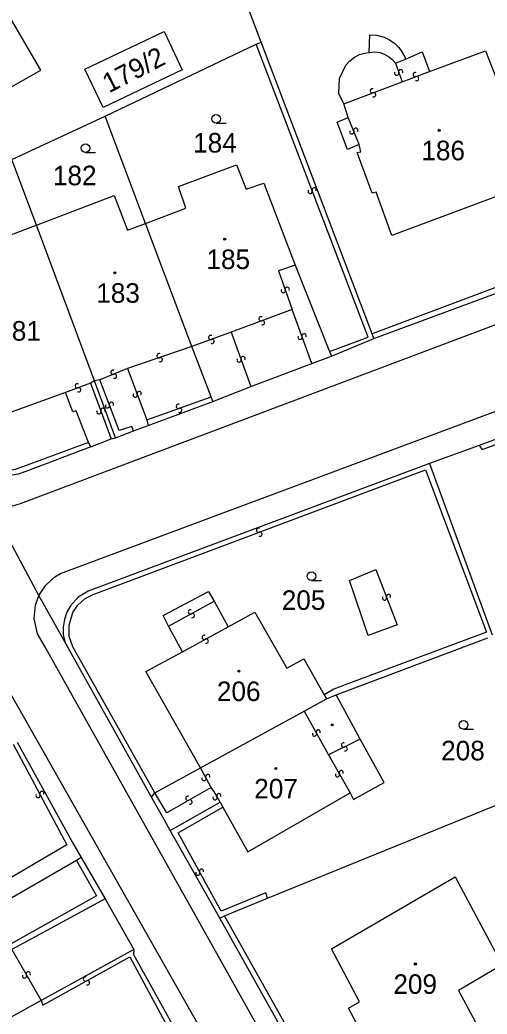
# Model space of a CAD drawing. Extents: x -600391 to -599491, y -1160176 to -1159402.
# Drawn here: x -600330.7 to -600290.1, y -1159747.5 to -1159661.1 of the extents above; entities that cross this region are included whole.
import ezdxf

# ---------------------------------------------------------------- set-up
doc = ezdxf.new("R2010")
doc.units = 0
for name, color, linetype in [('Level 1', 7, 'Continuous'), ('Level 13', 7, 'Continuous'), ('Level 3', 7, 'Continuous'), ('Level 4', 7, 'Continuous'), ('Level 5', 7, 'Continuous')]:
    doc.layers.add(name, color=color, linetype=linetype)

msp = doc.modelspace()

# ---------------------------------------------------------------- linework, layer by layer
at = {"layer": 'Level 1'}
for points in [[(-600309.71, -1159663.04), (-600318.61, -1159639.62)], [(-600331.95, -1159667.22), (-600328.87, -1159665.49), (-600331.63, -1159660.75), (-600334.57, -1159662.42)], [(-600318.15, -1159662.12), (-600316.59, -1159665.44), (-600323.46, -1159668.73), (-600325.03, -1159665.39), (-600318.15, -1159662.12)], [(-600310.15, -1159663.21), (-600309.71, -1159663.04)], [(-600300.06, -1159688.4), (-600309.71, -1159663.04)], [(-600300.33, -1159663.95), (-600300.28, -1159662.4), (-600299.68, -1159662.43), (-600299.03, -1159662.61), (-600298.56, -1159662.84), (-600298.11, -1159663.16), (-600297.75, -1159663.52), (-600297.48, -1159663.89), (-600297.24, -1159664.32), (-600297.16, -1159664.53)], [(-600323.27, -1159669.48), (-600310.15, -1159663.21)], [(-600302.54, -1159668.41), (-600302.95, -1159667.5), (-600302.92, -1159666.2), (-600302.35, -1159665.04), (-600302.01, -1159664.66), (-600301.6, -1159664.34), (-600301.17, -1159664.13), (-600300.7, -1159664), (-600300.33, -1159663.95)], [(-600295.07, -1159665.6), (-600290.21, -1159663.81), (-600288.63, -1159667.85), (-600288.34, -1159667.77), (-600286.92, -1159671.6), (-600287.33, -1159671.67), (-600285.93, -1159675.22), (-600298.35, -1159679.84), (-600299.72, -1159676.09), (-600300.06, -1159676.16), (-600301.38, -1159672.64), (-600301.05, -1159672.57), (-600301.2, -1159671.95)], [(-600297.16, -1159664.53), (-600295.71, -1159663.89), (-600295.07, -1159665.6)], [(-600302.14, -1159669.6), (-600302.54, -1159668.41)], [(-600331.38, -1159673.24), (-600323.27, -1159669.48)], [(-600319.78, -1159678.79), (-600323.27, -1159669.48)], [(-600301.2, -1159671.95), (-600302.21, -1159672.38), (-600303.12, -1159670), (-600302.14, -1159669.6)], [(-600329.25, -1159678.95), (-600331.38, -1159673.24)], [(-600319.78, -1159678.79), (-600316.27, -1159677.47), (-600316.89, -1159675.58), (-600311.87, -1159673.7), (-600311.02, -1159675.81), (-600309.47, -1159675.3), (-600306.76, -1159682.42)], [(-600329.25, -1159678.95), (-600322.5, -1159676.36), (-600321.34, -1159679.37), (-600319.78, -1159678.79)], [(-600299.92, -1159688.78), (-600272.12, -1159678.51)], [(-600326.73, -1159693.48), (-600332.42, -1159695.54), (-600333.67, -1159692.32), (-600334.69, -1159692.64), (-600336.97, -1159686.56), (-600335.96, -1159686.22), (-600337.51, -1159682.08), (-600329.64, -1159679.1), (-600329.25, -1159678.95)], [(-600324.2, -1159692.48), (-600329.25, -1159678.95)], [(-600315.75, -1159689.5), (-600319.78, -1159678.79)], [(-600306.76, -1159682.42), (-600303.77, -1159689.91)], [(-600303.6, -1159690.33), (-600299.92, -1159688.78)], [(-600299.92, -1159688.78), (-600300.06, -1159688.4)], [(-600314.07, -1159693.85), (-600315.75, -1159689.5)], [(-600303.77, -1159689.91), (-600303.6, -1159690.33)], [(-600305.31, -1159690.97), (-600303.6, -1159690.33)], [(-600310.6, -1159692.97), (-600305.31, -1159690.97)], [(-600322.39, -1159697.42), (-600324.2, -1159692.48)], [(-600313.91, -1159694.26), (-600310.6, -1159692.97)], [(-600324.73, -1159697.83), (-600325.79, -1159695.07), (-600326.07, -1159695.17), (-600326.73, -1159693.48)], [(-600319.54, -1159696.34), (-600313.91, -1159694.26)], [(-600313.91, -1159694.26), (-600314.07, -1159693.85)], [(-600283.34, -1159695.34), (-600290.76, -1159698.08)], [(-600322.39, -1159697.42), (-600320.81, -1159696.82)], [(-600320.81, -1159696.82), (-600319.54, -1159696.34)], [(-600324.51, -1159698.2), (-600322.74, -1159697.51)], [(-600322.74, -1159697.51), (-600322.39, -1159697.42)], [(-600324.51, -1159698.2), (-600330.17, -1159700.35), (-600330.84, -1159700.58), (-600331.53, -1159700.69), (-600332.65, -1159700.66), (-600333.77, -1159700.35), (-600334.65, -1159699.85), (-600335.58, -1159698.99)], [(-600324.51, -1159698.2), (-600324.73, -1159697.83)], [(-600290.76, -1159698.08), (-600295.08, -1159699.66)], [(-600295.08, -1159699.66), (-600324.76, -1159710.75), (-600325.61, -1159711.25), (-600326.3, -1159712.01), (-600326.61, -1159712.56), (-600326.8, -1159713.19), (-600326.93, -1159713.9), (-600326.93, -1159714.5), (-600326.77, -1159715.15)], [(-600295.08, -1159699.66), (-600289.65, -1159714.55)], [(-600329.03, -1159711.13), (-600333.16, -1159703.47)], [(-600326.77, -1159715.15), (-600329.03, -1159711.13)], [(-600317.76, -1159713.77), (-600318.23, -1159712.85), (-600314.28, -1159710.76), (-600313.81, -1159711.62)], [(-600313.81, -1159711.62), (-600312.59, -1159713.84)], [(-600312.59, -1159713.84), (-600310.26, -1159712.57), (-600307.47, -1159717.43), (-600306.02, -1159716.62), (-600304.24, -1159719.75)], [(-600316.55, -1159716), (-600317.76, -1159713.77)], [(-600303.21, -1159719.76), (-600290.02, -1159714.8)], [(-600319.25, -1159728.64), (-600326.77, -1159715.15)], [(-600314.98, -1159726.08), (-600319.73, -1159717.73), (-600316.55, -1159716)], [(-600305.98, -1159721.16), (-600304.03, -1159720.11)], [(-600304.24, -1159719.75), (-600304.03, -1159720.11)], [(-600304.03, -1159720.11), (-600303.21, -1159719.76)], [(-600301.1, -1159723.6), (-600303.21, -1159719.76)], [(-600314.98, -1159726.08), (-600305.98, -1159721.16)], [(-600301.99, -1159728.26), (-600301.69, -1159728.83), (-600299.03, -1159727.37), (-600301.1, -1159723.6)], [(-600330.91, -1159723.87), (-600326.12, -1159732.59), (-600325.37, -1159733.88)], [(-600318.95, -1159728.25), (-600314.98, -1159726.08)], [(-600309.17, -1159737.41), (-600285.09, -1159727.62)], [(-600319.25, -1159728.64), (-600318.95, -1159728.25)], [(-600317.61, -1159731.54), (-600318.16, -1159730.59), (-600319.25, -1159728.64)], [(-600313.05, -1159729.5), (-600310.86, -1159733.39), (-600301.99, -1159728.26)], [(-600317.61, -1159731.54), (-600313.29, -1159729.08)], [(-600313.29, -1159729.08), (-600313.05, -1159729.5)], [(-600313.32, -1159739.14), (-600317.61, -1159731.54)], [(-600325.37, -1159733.88), (-600325.77, -1159734.15)], [(-600325.37, -1159733.88), (-600323.27, -1159737.47)], [(-600325.77, -1159734.15), (-600345.23, -1159745.37), (-600351.06, -1159735.42)], [(-600299.17, -1159752.49), (-600302.11, -1159746.96), (-600301.17, -1159746.41), (-600303.61, -1159741.8), (-600292.85, -1159735.57), (-600288.77, -1159743.19), (-600292.56, -1159745.42), (-600290.03, -1159750.12), (-600292.55, -1159751.52), (-600292.72, -1159751.2)], [(-600312.91, -1159738.94), (-600309.17, -1159737.41)], [(-600323.27, -1159737.47), (-600331.38, -1159741.87)], [(-600323.27, -1159737.47), (-600320.77, -1159741.86)], [(-600313.32, -1159739.14), (-600312.91, -1159738.94)], [(-600301.19, -1159760.77), (-600313.32, -1159739.14)], [(-600320.77, -1159741.86), (-600328.85, -1159746.29)], [(-600320.77, -1159741.86), (-600320.81, -1159742.32), (-600317.3, -1159748.63), (-600316.77, -1159749.5)], [(-600328.85, -1159746.29), (-600350.68, -1159758.38)]]:
    msp.add_lwpolyline(points, dxfattribs=at)
at = {"layer": 'Level 13'}
for centre, start, end in [((-600297.933, -1159665.742), 146.96976, 19.55976), ((-600297.586, -1159665.619), 327.18421, 199.28221), ((-600296.333, -1159665.866), 57.71919, 289.81719), ((-600296.207, -1159666.213), 237.50474, 110.09474), ((-600300.064, -1159667.277), 58.11432, 290.21232), ((-600299.936, -1159667.622), 237.89987, 110.48987), ((-600301.842, -1159670.837), 149.17414, 21.27214), ((-600301.499, -1159670.702), 328.95969, 201.54969), ((-600305.453, -1159676.004), 148.30763, 20.40563), ((-600305.108, -1159675.875), 328.09317, 200.68317), ((-600307.793, -1159684.642), 147.01769, 19.60769), ((-600307.446, -1159684.519), 327.23215, 199.33015), ((-600309.724, -1159687.077), 57.60783, 290.19783), ((-600309.597, -1159687.423), 237.82228, 109.92028), ((-600314.103, -1159688.697), 57.32893, 289.91893), ((-600313.978, -1159689.044), 237.54339, 109.64138), ((-600306.334, -1159688.681), 147.21898, 19.31698), ((-600305.987, -1159688.558), 327.00453, 199.59453), ((-600318.599, -1159690.286), 56.08555, 288.67555), ((-600318.482, -1159690.635), 236.30001, 108.39801), ((-600311.633, -1159690.662), 147.14138, 19.73138), ((-600311.286, -1159690.539), 327.35584, 199.45384), ((-600322.597, -1159691.719), 58.79622, 291.38622), ((-600322.464, -1159692.062), 239.01068, 111.10867), ((-600325.702, -1159692.907), 57.22536, 289.81536), ((-600325.578, -1159693.254), 237.43982, 109.53782), ((-600320.317, -1159693.577), 327.94289, 200.04089), ((-600320.663, -1159693.704), 147.72843, 20.31843), ((-600323.813, -1159695.164), 147.59723, 20.18723), ((-600323.467, -1159695.037), 327.81169, 199.90969), ((-600323.073, -1159694.644), 148.18406, 20.28205), ((-600322.728, -1159694.515), 327.9696, 200.5596), ((-600316.921, -1159694.686), 57.18252, 289.28051), ((-600316.798, -1159695.033), 236.96806, 109.55806), ((-600309.943, -1159705.447), 57.90487, 290.00286), ((-600309.816, -1159705.793), 237.69041, 110.28041), ((-600298.992, -1159711.336), 148.2759, 20.8659), ((-600298.647, -1159711.205), 328.49036, 200.58835), ((-600315.867, -1159712.537), 65.93235, 298.03035), ((-600315.693, -1159712.862), 245.7179, 118.3079), ((-600314.657, -1159714.757), 65.98319, 298.08119), ((-600314.483, -1159715.082), 245.76874, 118.35874), ((-600305.081, -1159723.149), 156.49449, 29.08449), ((-600304.758, -1159722.971), 336.70895, 208.80695), ((-600302.56, -1159724.104), 63.30512, 295.89512), ((-600302.4, -1159724.436), 243.51958, 115.61757), ((-600314.684, -1159727.025), 155.39302, 27.49102), ((-600314.357, -1159726.854), 335.17857, 207.76857), ((-600303.081, -1159726.689), 156.49137, 29.08137), ((-600302.758, -1159726.511), 336.70583, 208.80382), ((-600329.103, -1159728.486), 155.19677, 27.78677), ((-600328.776, -1159728.315), 335.41122, 207.50922), ((-600316.081, -1159728.74), 67.19156, 299.78156), ((-600313.722, -1159728.688), 156.52965, 28.62765), ((-600313.399, -1159728.511), 336.31519, 208.90519), ((-600315.899, -1159729.061), 247.40601, 119.50401), ((-600315.222, -1159735.238), 156.31275, 28.41074), ((-600314.899, -1159735.062), 336.09829, 208.68829), ((-600330.28, -1159744.171), 156.94502, 29.53502), ((-600329.959, -1159743.99), 337.15948, 209.25748), ((-600324.988, -1159744.438), 66.42734, 298.52533), ((-600324.811, -1159744.761), 246.21288, 118.80288)]:
    msp.add_arc(centre, 0.184, start, end, dxfattribs=at)
at = {"layer": 'Level 3'}
for points in [[(-600303.77, -1159689.91), (-600300.41, -1159688.67), (-600310.15, -1159663.21)], [(-600300.33, -1159663.95), (-600299.85, -1159663.9), (-600299.38, -1159663.96), (-600298.96, -1159664.11), (-600298.64, -1159664.29), (-600298.35, -1159664.53), (-600298.05, -1159664.88)], [(-600298.05, -1159664.88), (-600297.16, -1159664.53)], [(-600298.05, -1159664.88), (-600297.47, -1159666.49)], [(-600297.47, -1159666.49), (-600295.07, -1159665.6)], [(-600302.54, -1159668.41), (-600297.47, -1159666.49)], [(-600240.59, -1159667), (-600241.21, -1159668.2), (-600242.18, -1159669.27), (-600243.09, -1159670.01), (-600244.19, -1159670.6), (-600330.67, -1159703.15), (-600331.73, -1159703.48), (-600332.86, -1159703.51), (-600333.16, -1159703.47)], [(-600301.2, -1159671.95), (-600302.14, -1159669.6)], [(-600329.03, -1159711.13), (-600328.44, -1159710.21), (-600327.64, -1159709.49), (-600327.17, -1159709.2), (-600240.98, -1159677.1), (-600239.63, -1159676.68), (-600238.25, -1159676.58), (-600237.16, -1159676.69), (-600236.3, -1159676.88)], [(-600272.39, -1159678.01), (-600300.06, -1159688.4)], [(-600324.73, -1159697.83), (-600330.36, -1159699.91), (-600331.09, -1159700.17), (-600331.88, -1159700.33), (-600332.75, -1159700.25), (-600333.47, -1159700.05), (-600334.38, -1159699.58), (-600335.42, -1159698.5), (-600341.59, -1159687.97), (-600341.89, -1159687.31), (-600341.99, -1159686.56), (-600341.87, -1159685.84), (-600341.62, -1159685.18), (-600341.24, -1159684.71), (-600340.79, -1159684.32), (-600340.3, -1159684.06), (-600343.19, -1159678.79)], [(-600306.76, -1159682.42), (-600308.22, -1159682.91), (-600307.01, -1159686.26)], [(-600307.01, -1159686.26), (-600312.32, -1159688.24)], [(-600305.31, -1159690.97), (-600307.01, -1159686.26)], [(-600312.32, -1159688.24), (-600315.75, -1159689.5)], [(-600312.32, -1159688.24), (-600310.6, -1159692.97)], [(-600315.75, -1159689.5), (-600321.32, -1159691.41)], [(-600321.32, -1159691.41), (-600323.74, -1159692.37)], [(-600321.32, -1159691.41), (-600319.65, -1159695.86)], [(-600324.2, -1159692.48), (-600324.54, -1159692.68)], [(-600323.74, -1159692.37), (-600324.2, -1159692.48)], [(-600320.81, -1159696.82), (-600320.95, -1159696.43), (-600322.06, -1159696.79), (-600323.74, -1159692.37)], [(-600324.54, -1159692.68), (-600326.73, -1159693.48)], [(-600324.54, -1159692.68), (-600322.74, -1159697.51)], [(-600319.65, -1159695.86), (-600314.07, -1159693.85)], [(-600319.65, -1159695.86), (-600319.54, -1159696.34)], [(-600290.76, -1159698.08), (-600290.51, -1159698.43), (-600283.25, -1159695.78)], [(-600318.95, -1159728.25), (-600326.08, -1159715.58), (-600326.4, -1159714.68), (-600326.41, -1159713.71), (-600326.07, -1159712.6), (-600325.65, -1159711.97), (-600325, -1159711.38), (-600324.33, -1159711.03), (-600295.44, -1159700.21), (-600290.13, -1159714.29), (-600302.18, -1159718.79), (-600303.4, -1159719.26), (-600304.24, -1159719.75)], [(-600300.41, -1159714.59), (-600302.04, -1159709.82), (-600299.75, -1159708.87), (-600297.9, -1159713.66), (-600300.41, -1159714.59)], [(-600230.31, -1159867.23), (-600234.28, -1159869.41), (-600235.16, -1159869.58), (-600236.07, -1159869.58), (-600236.89, -1159869.39), (-600237.73, -1159869.01), (-600238.36, -1159868.54), (-600238.85, -1159868.03), (-600259.85, -1159830.4), (-600267.23, -1159824.89), (-600328.56, -1159715.49), (-600329.16, -1159714.44), (-600329.45, -1159713.11), (-600329.33, -1159711.96), (-600329.03, -1159711.13)], [(-600317.76, -1159713.77), (-600313.81, -1159711.62)], [(-600336.94, -1159712.9), (-600335.74, -1159713.51), (-600334.73, -1159714.36), (-600334.14, -1159715.06), (-600271.35, -1159825.67), (-600271.05, -1159826.26), (-600270.91, -1159826.95), (-600270.93, -1159827.71), (-600271.14, -1159828.5), (-600271.56, -1159829.2), (-600271.82, -1159829.5)], [(-600316.55, -1159716), (-600312.59, -1159713.84)], [(-600305.98, -1159721.16), (-600303.85, -1159724.95)], [(-600301.1, -1159723.6), (-600303.85, -1159724.95)], [(-600331.27, -1159724.02), (-600326.61, -1159732.77), (-600331.4, -1159735.6)], [(-600303.85, -1159724.95), (-600301.99, -1159728.26)], [(-600314.07, -1159727.79), (-600314.98, -1159726.08)], [(-600314.07, -1159727.79), (-600317.91, -1159730.01), (-600318.95, -1159728.25)], [(-600313.29, -1159729.08), (-600313.82, -1159728.13), (-600314.07, -1159727.79)], [(-600309.17, -1159737.41), (-600309.31, -1159736.95), (-600313.18, -1159738.55), (-600316.94, -1159731.75), (-600313.05, -1159729.5)], [(-600325.77, -1159734.15), (-600324.03, -1159737.2), (-600353.03, -1159753.48), (-600360.24, -1159740.73)], [(-600295.75, -1159757.68), (-600295.96, -1159757.47), (-600300.97, -1159760.2), (-600312.91, -1159738.94)], [(-600331.38, -1159741.87), (-600328.85, -1159746.29)], [(-600328.85, -1159746.29), (-600328.68, -1159746.7), (-600321.12, -1159742.5), (-600317.89, -1159748.53), (-600322.7, -1159751.2), (-600322.55, -1159751.51)]]:
    msp.add_lwpolyline(points, dxfattribs=at)
at = {"layer": 'Level 5'}
for p, q in [((-600313.63, -1159670.09), (-600312.755, -1159670.09)), ((-600324.98, -1159672.64), (-600324.105, -1159672.64)), ((-600305.35, -1159709.82), (-600304.475, -1159709.82)), ((-600292.13, -1159722.74), (-600291.255, -1159722.74))]:
    msp.add_line(p, q, dxfattribs=at)
for centre, radius in [((-600313.63, -1159669.715), 0.375), ((-600294.25, -1159670.71), 0.09), ((-600294.25, -1159670.71), 0.0521), ((-600324.98, -1159672.265), 0.375), ((-600312.89, -1159680.16), 0.09), ((-600312.89, -1159680.16), 0.0521), ((-600322.43, -1159683.09), 0.09), ((-600322.43, -1159683.09), 0.0521), ((-600305.35, -1159709.445), 0.375), ((-600311.65, -1159717.69), 0.09), ((-600311.65, -1159717.69), 0.0521), ((-600303.54, -1159722.35), 0.09), ((-600303.54, -1159722.35), 0.0521), ((-600292.13, -1159722.365), 0.375), ((-600308.44, -1159726.15), 0.09), ((-600308.44, -1159726.15), 0.0521), ((-600296.31, -1159743.13), 0.09), ((-600296.31, -1159743.13), 0.0521)]:
    msp.add_circle(centre, radius, dxfattribs=at)

# ---------------------------------------------------------------- texts
at = {"layer": 'Level 4'}
msp.add_text('179/2', height=1.7, rotation=27.31464, dxfattribs=at).set_placement((-600322.945, -1159667.503))
for s, p in [('184', (-600315.631, -1159672.64)), ('186', (-600295.791, -1159673.31)), ('182', (-600327.816, -1159675.48)), ('185', (-600314.472, -1159682.76)), ('183', (-600324.048, -1159685.69)), ('181', (-600332.654, -1159688.98)), ('205', (-600307.924, -1159712.37)), ('206', (-600313.563, -1159720.29)), ('208', (-600294.071, -1159725.44)), ('207', (-600310.317, -1159728.75)), ('209', (-600298.223, -1159745.73))]:
    msp.add_text(s, height=1.7, dxfattribs=at).set_placement(p)

doc.saveas('drawing.dxf')
